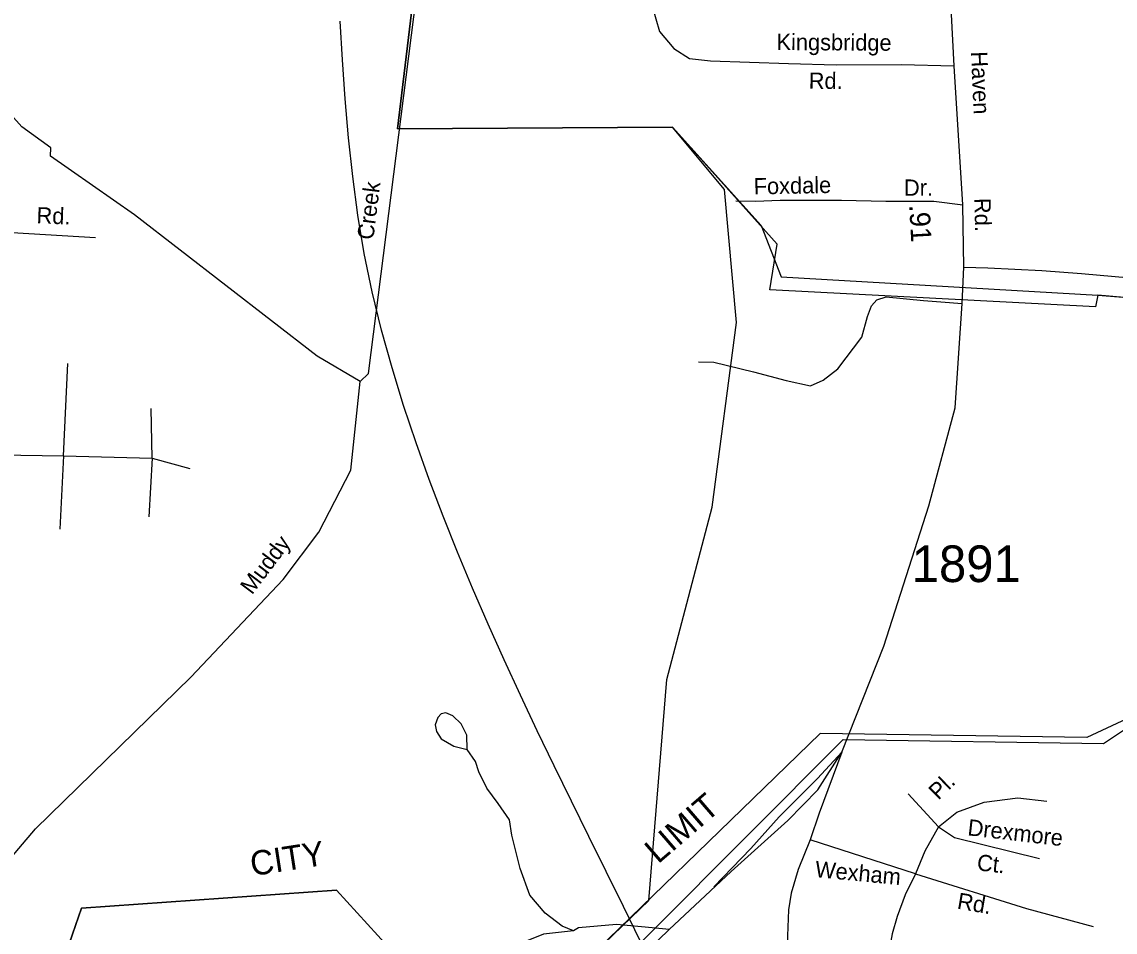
# Model space of a CAD drawing. Extents: x 1551653 to 1702041, y 811336 to 920032.
# Drawn here: x 1594684 to 1599087, y 842882 to 846549 of the extents above; entities that cross this region are included whole.
import ezdxf

# ---------------------------------------------------------------- set-up
doc = ezdxf.new("R2010")
doc.units = 0
for name, color, linetype in [('Old_Level_10', 7, 'Continuous'), ('Old_Level_11', 7, 'Continuous'), ('Old_Level_17', 7, 'Continuous'), ('Old_Level_19', 7, 'Continuous'), ('Old_Level_21', 7, 'Continuous'), ('Old_Level_3', 7, 'Continuous'), ('Old_Level_32', 7, 'Continuous'), ('Old_Level_35', 7, 'Continuous'), ('Old_Level_48', 7, 'Continuous'), ('Old_Level_49', 7, 'Continuous'), ('Old_Level_59', 7, 'Continuous'), ('Old_Level_8', 7, 'Continuous')]:
    doc.layers.add(name, color=color, linetype=linetype)

msp = doc.modelspace()

# ---------------------------------------------------------------- linework, layer by layer
at = {"layer": 'Old_Level_3'}
msp.add_lwpolyline([(1597176.48, 842843.406), (1597107.019, 842984.781), (1597037.228, 843126.156), (1596967.371, 843267.61), (1596897.72, 843409.226), (1596828.547, 843551.084), (1596760.125, 843693.267), (1596692.724, 843835.857), (1596626.618, 843978.935), (1596562.077, 844122.585), (1596499.376, 844266.886), (1596438.783, 844411.921), (1596380.572, 844557.773), (1596324.912, 844704.67), (1596271.761, 844853.214), (1596221.64, 845003.303), (1596175.13, 845154.755), (1596132.812, 845307.39), (1596095.265, 845461.024), (1596063.072, 845615.476), (1596036.813, 845770.566), (1596016.801, 845926.119), (1596000.445, 846082.09), (1595986.695, 846238.45), (1595975.233, 846395.154), (1595965.739, 846552.157)], dxfattribs=at)
at = {"layer": 'Old_Level_32'}
for points in [[(1597987.228, 843606.896), (1598156.018, 844033.964), (1598336.559, 844598.635), (1598443.754, 844993.906), (1598471.479, 845413.592), (1598478.602, 845560.77), (1598474.042, 845812.111), (1598439.294, 846371.879), (1598413.398, 846864.745), (1598409.859, 847141.624), (1598404.218, 847322.319), (1598443.711, 847491.721), (1598542.607, 847716.924), (1598590.146, 847814.38)], [(1592080.436, 846667.251), (1592231.926, 846459.096), (1592323.605, 846362.492), (1592405.037, 846312.201), (1592497.743, 846289.01), (1592712.127, 846262.92), (1592987.348, 846242.628), (1593334.997, 846236.83), (1593520.156, 846246.497), (1593689.618, 846243.927), (1593765.213, 846252.273), (1593798.592, 846249.703), (1593816.565, 846229.145), (1593819.132, 846193.167), (1593819.132, 845979.872), (1593819.132, 845833.392), (1593834.538, 845784.565), (1593883.324, 845740.879), (1594008.752, 845723.092), (1594342.543, 845710.242), (1594645.523, 845699.963), (1594981.243, 845679.722)], [(1595223.146, 841031.152), (1595364.306, 841137.29), (1595570.262, 841292.542), (1595790.702, 841471.649), (1595964.834, 841631.238), (1596458.145, 842103.117), (1596913.313, 842525.286), (1597291.621, 842892.652), (1597541.55, 843126.227), (1597769.734, 843332.019), (1597890.094, 843454.992), (1597987.228, 843606.896)], [(1597987.228, 843606.896), (1597894.988, 843361.143), (1597859.075, 843253.102), (1597810.548, 843134.213), (1597782.802, 843038.921), (1597771.621, 842971.11), (1597766.982, 842831.327), (1597764.587, 842703.302), (1597759.341, 842533.512), (1597761.595, 842437.413), (1597768.458, 842371.439), (1597791.93, 842240.8), (1597800.122, 842146.869), (1597827.563, 841901.575), (1597863.79, 841596.07), (1597865.276, 841560.692), (1597884.164, 841505.608), (1597917.537, 841355.741), (1597940.118, 841294.755), (1598019.037, 841130.037), (1598087.886, 840990.068), (1598233.756, 840706.175), (1598301.991, 840577.574)]]:
    msp.add_lwpolyline(points, dxfattribs=at)
at = {"layer": 'Old_Level_35'}
for p, q in [((1594851.526, 844800.118), (1594869.659, 845172.119)), ((1595209.636, 844791.045), (1595205.102, 844990.655)), ((1594593.144, 844804.654), (1594851.526, 844800.118)), ((1594851.526, 844800.118), (1594837.927, 844505.238)), ((1594851.526, 844800.118), (1595209.636, 844791.045)), ((1595209.636, 844791.045), (1595196.037, 844555.141)), ((1595209.636, 844791.045), (1595361.5, 844749.714)), ((1598254.06, 843439.561), (1598375.783, 843305.311)), ((1598283.869, 843116.366), (1597859.075, 843253.102))]:
    msp.add_line(p, q, dxfattribs=at)
for points in [[(1597228.107, 846825.541), (1597222.562, 846612.586), (1597252.242, 846510.484), (1597309.745, 846441.798), (1597372.813, 846400.957), (1597458.14, 846391.675), (1597771.625, 846380.537), (1597964.538, 846374.968), (1598226.086, 846376.824), (1598439.294, 846371.879)], [(1597560.481, 845827.847), (1597638.808, 845826.03), (1597738.633, 845830.723), (1597984.78, 845830.211), (1598164.613, 845826.963), (1598357.859, 845826.409), (1598474.042, 845812.111)], [(1598478.602, 845560.77), (1598575.179, 845557.702), (1598792.862, 845546.963), (1598952.291, 845534.689), (1599148.512, 845517.813), (1599327.871, 845502.471)], [(1597409.639, 845178.886), (1597470.958, 845177.351), (1597630.387, 845138.998), (1597762.223, 845103.711), (1597860.334, 845082.233), (1597910.922, 845105.245), (1597970.708, 845151.27), (1598066.773, 845278.585), (1598089.768, 845361.43), (1598106.63, 845404.387), (1598128.093, 845428.934), (1598164.884, 845441.207), (1598315.984, 845425.698), (1598385.632, 845421.262), (1598471.479, 845413.592)], [(1596478.098, 843617.369), (1596476.533, 843675.091), (1596453.882, 843720.884), (1596420.004, 843752.973), (1596391.958, 843765.122), (1596373.734, 843760.548), (1596358.99, 843745.779), (1596348.793, 843717.299), (1596354.152, 843689.68), (1596373.187, 843660.876), (1596424.034, 843631.386), (1596478.098, 843617.369)], [(1596906.4, 842886.642), (1596860.688, 842906.249), (1596792.119, 842958.532), (1596730.082, 843030.422), (1596690.9, 843138.255), (1596658.249, 843272.23), (1596648.453, 843334.317), (1596602.742, 843399.671), (1596557.03, 843461.758), (1596524.378, 843527.111), (1596511.318, 843569.591), (1596478.098, 843617.369)], [(1597471.175, 843064.819), (1597620.643, 843218.049), (1597734.594, 843345.673), (1597889.219, 843500.623), (1597987.228, 843606.896)], [(1598375.783, 843305.311), (1598450.309, 843364.978), (1598559.613, 843404.756), (1598696.243, 843422.159), (1598812.999, 843409.728)], [(1598375.783, 843305.311), (1598321.132, 843208.353), (1598283.869, 843116.366)], [(1598375.783, 843305.311), (1598440.372, 843263.047), (1598783.189, 843178.519)], [(1598283.869, 843116.366), (1598241.638, 843031.838), (1598209.344, 842944.824), (1598189.471, 842875.213), (1598174.566, 842793.171), (1598179.462, 842740.511)], [(1598283.869, 843116.366), (1598731.021, 842977.143), (1598999.312, 842905.046)], [(1597291.621, 842892.652), (1597223.118, 842899.713), (1597079.452, 842912.784), (1596925.991, 842899.713), (1596906.4, 842886.642)], [(1596906.4, 842886.642), (1596785.59, 842873.571), (1596632.128, 842811.486), (1596560.295, 842759.202)]]:
    msp.add_lwpolyline(points, dxfattribs=at)
at = {"layer": 'Old_Level_48'}
for points in [[(1595438.569, 841650.826), (1594850.39, 841735.531), (1594722.807, 842017.778), (1594709.377, 842340.346), (1594709.377, 842340.346), (1594924.255, 842978.763), (1595950.878, 843050.932), (1596367.204, 842593.96), (1596608.941, 842748.524), (1596775.89, 842591.977), (1597209.229, 843009.347), (1597282.284, 843899.007), (1597464.922, 844593.674), (1597562.329, 845337.089), (1597513.626, 845873.323), (1597305.384, 846124.301), (1596197.421, 846117.581), (1596338.524, 847290.486)], [(1596338.524, 847290.486), (1596197.421, 846117.581), (1597305.384, 846124.301), (1597661.276, 845727.81), (1597741.855, 845522.051), (1599017.692, 845448.129), (1599608.607, 845401.088)], [(1599293.004, 843815.126), (1598974.102, 843666.245), (1597899.42, 843682.043), (1596775.89, 842591.977)], [(1596367.204, 842593.96), (1595950.878, 843050.932), (1594924.255, 842978.763), (1594803.386, 842629.313)]]:
    msp.add_lwpolyline(points, dxfattribs=at)
at = {"layer": 'Old_Level_49'}
for points in [[(1595522.412, 841578.86), (1594850.39, 841735.531), (1594722.807, 842017.778), (1594709.377, 842340.346), (1594709.377, 842340.346), (1594924.255, 842978.763), (1595950.878, 843050.932), (1596367.204, 842593.96), (1596608.941, 842748.524), (1596775.89, 842591.977), (1597209.229, 843009.347), (1597282.284, 843899.007), (1597464.922, 844593.674), (1597562.329, 845337.089), (1597513.626, 845873.323), (1597305.384, 846124.301), (1596197.421, 846117.581), (1596338.524, 847290.486)], [(1599593.846, 845396.61), (1599017.692, 845448.129), (1599008.607, 845401.113), (1597696.826, 845469.359), (1597726.753, 845652.876), (1597305.384, 846124.301), (1596197.421, 846117.581), (1596338.524, 847290.486)], [(1595635.973, 840304.68), (1595438.525, 840725.915), (1595269.884, 840987.477), (1595517.961, 841207.783), (1595643.904, 841289.719), (1595684.926, 841296.536), (1595438.569, 841650.826), (1595118.988, 841688.489), (1594850.39, 841735.531), (1594722.807, 842017.778), (1594709.377, 842340.346), (1594803.386, 842629.313), (1594924.255, 842978.763), (1595950.878, 843050.932), (1596367.204, 842593.96), (1596608.941, 842748.524), (1596834.345, 842495.753), (1597992.667, 843657.604), (1599040.12, 843641.886), (1599278.718, 843799.487)]]:
    msp.add_lwpolyline(points, dxfattribs=at)
at = {"layer": 'Old_Level_59'}
for points in [[(1596046.575, 845099.914), (1596080.613, 845132.056), (1596313.655, 846972.244), (1596353.64, 847447.453), (1596482.618, 848403.355), (1596506.718, 848509.832), (1596490.615, 848987.496), (1596790.606, 850274.813), (1596937.628, 851299.305), (1596914.663, 851431.102), (1596841.664, 851593.452), (1596439.659, 852113.669), (1596103.542, 852639.57), (1596042.576, 852962.123), (1596037.655, 853211.672), (1596005.564, 853287.9)], [(1596046.575, 845099.914), (1595873.613, 845201.927), (1595138.604, 845771.562), (1594799.653, 846008.244), (1594800.576, 846041.103), (1594684.619, 846125.482), (1594495.561, 846336.173), (1594373.555, 846538.867), (1594134.566, 846740.69), (1593705.803, 847052.83)], [(1594689.642, 841408.105), (1594419.589, 841804.266), (1594322.599, 842029.464), (1594275.642, 842279.884), (1594272.567, 842654.155), (1594341.567, 842830.039), (1594739.573, 843297.968), (1595364.571, 843909.023), (1595736.638, 844301.954), (1595880.585, 844492.704), (1596008.64, 844742.867), (1596046.575, 845099.914)]]:
    msp.add_lwpolyline(points, dxfattribs=at)

# ---------------------------------------------------------------- texts
at = {"layer": 'Old_Level_10'}
for s, height, rotation, p in [('Kingsbridge', 65.61666, 359.6269, (1597723.588, 846435.231)), ('Rd.', 65.6167, 359.6269, (1597853.241, 846279.126)), ('Foxdale', 65.6167, 1.155058, (1597632.402, 845853.298)), ('Dr.', 65.6167, 0.148369, (1598237.041, 845848.06)), ('Pl.', 65.6167, 44.548678, (1598375.838, 843410.623)), ('Drexmore', 65.6167, 353.41205, (1598490.884, 843272.102)), ('Wexham', 65.6167, 354.616383, (1597876.783, 843103.786)), ('Ct.', 65.6167, 353.41205, (1598528.484, 843131.13)), ('Rd.', 65.6167, 350.302239, (1598448.367, 842976.759))]:
    msp.add_text(s, height=height, rotation=rotation, dxfattribs=at).set_placement(p)
at = {"layer": 'Old_Level_11'}
for s, rotation, p in [('Haven', 272.451867, (1598506.986, 846428.455)), ('Rd.', 358.114983, (1594742.588, 845736.987)), ('Rd.', 271.512244, (1598519.942, 845838.447))]:
    msp.add_text(s, height=65.6167, rotation=rotation, dxfattribs=at).set_placement(p)
at = {"layer": 'Old_Level_17'}
msp.add_text('.91', height=82.0208, rotation=273.186928, dxfattribs=at).set_placement((1598257.998, 845811.144))
at = {"layer": 'Old_Level_19'}
for s, rotation, p in [('LIMIT', 40.797464, (1597246.637, 843154.13)), ('CITY', 8.74235, (1595611.996, 843107.16))]:
    msp.add_text(s, height=98.425, rotation=rotation, dxfattribs=at).set_placement(p)
at = {"layer": 'Old_Level_21'}
for s, rotation, p in [('Creek', 82.782475, (1596099.393, 845668.385)), ('Muddy', 52.960547, (1595611.137, 844237.901))]:
    msp.add_text(s, height=65.6167, rotation=rotation, dxfattribs=at).set_placement(p)
at = {"layer": 'Old_Level_8'}
msp.add_text('1891', height=147.6375, dxfattribs=at).set_placement((1598268.181, 844291.958))

doc.saveas('drawing.dxf')
